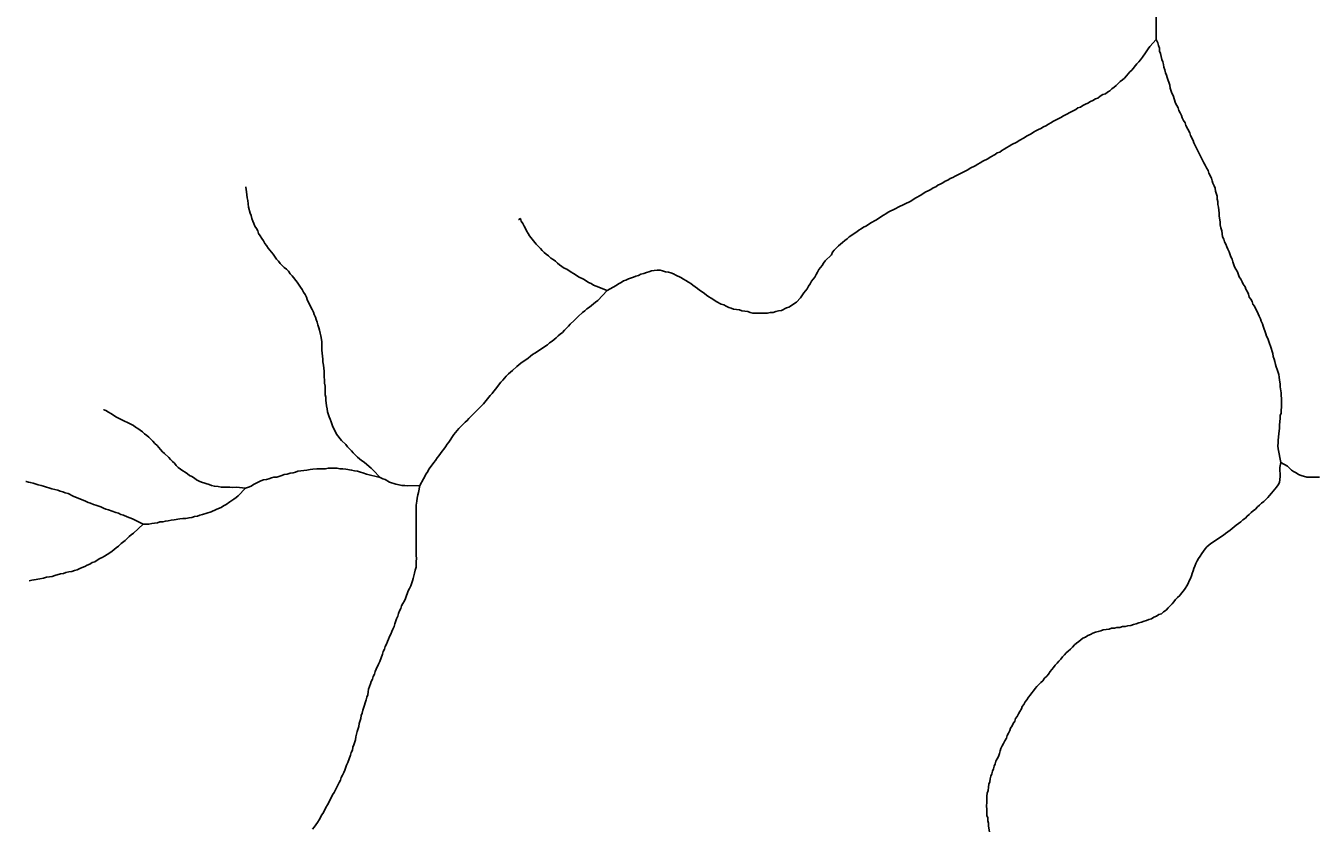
# Model space of a CAD drawing. Extents: x 652.3 to 678, y 7316.9 to 7344.9.
# Drawn here: x 658.325 to 660.791, y 7327.609 to 7329.146 of the extents above; entities that cross this region are included whole.
import ezdxf

# ---------------------------------------------------------------- set-up
doc = ezdxf.new("R2010")
doc.units = 0
doc.header["$LTSCALE"] = 0.032
doc.layers.add('7', color=7, linetype='Continuous', lineweight=25)

msp = doc.modelspace()

# ---------------------------------------------------------------- linework, layer by layer
at = {"layer": '7'}
for points in [[(660.4885, 7329.1197), (660.4885, 7329.1706)], [(659.9761, 7328.7887), (659.9904, 7328.7958), (659.9952, 7328.7982), (660.0191, 7328.8102), (660.0239, 7328.8133), (660.0286, 7328.8165), (660.0382, 7328.8213), (660.043, 7328.8245), (660.0477, 7328.8277), (660.0525, 7328.83), (660.0573, 7328.8324), (660.062, 7328.8356), (660.0668, 7328.8372), (660.0708, 7328.8404), (660.0756, 7328.8428), (660.0803, 7328.8452), (660.0851, 7328.8483), (660.0899, 7328.8499), (660.0947, 7328.8531), (660.0994, 7328.8555), (660.1042, 7328.8579), (660.1281, 7328.8698), (660.1329, 7328.873), (660.1424, 7328.8778), (660.1472, 7328.881), (660.152, 7328.8834), (660.1567, 7328.8865), (660.1663, 7328.8913), (660.1711, 7328.8945), (660.1806, 7328.8993), (660.1846, 7328.9025), (660.1894, 7328.904), (660.1933, 7328.9072), (660.1981, 7328.9096), (660.2029, 7328.9128), (660.2077, 7328.9152), (660.2124, 7328.9184), (660.222, 7328.9231), (660.2268, 7328.9263), (660.2363, 7328.9311), (660.2403, 7328.9343), (660.2498, 7328.9391), (660.2538, 7328.9422), (660.2586, 7328.9446), (660.2634, 7328.947), (660.2681, 7328.9494), (660.2729, 7328.9526), (660.2777, 7328.9542), (660.2825, 7328.9574), (660.2872, 7328.9597), (660.292, 7328.9629), (660.3063, 7328.9701), (660.3111, 7328.9733), (660.3302, 7328.9828), (660.335, 7328.9852), (660.3389, 7328.9884), (660.3437, 7328.99), (660.3485, 7328.9932), (660.3533, 7328.9956), (660.358, 7328.9979), (660.3628, 7329.0011), (660.3676, 7329.0027), (660.3724, 7329.0059), (660.3771, 7329.0075), (660.3819, 7329.0107), (660.3867, 7329.0139), (660.3915, 7329.0154), (660.3954, 7329.0186), (660.4002, 7329.021), (660.4042, 7329.025), (660.4082, 7329.0282), (660.4122, 7329.0314), (660.4201, 7329.0393), (660.4241, 7329.0425), (660.4281, 7329.0457), (660.432, 7329.0497), (660.4384, 7329.0576), (660.4424, 7329.0608), (660.4519, 7329.0727), (660.4559, 7329.0767), (660.4591, 7329.0807), (660.4623, 7329.0855), (660.4686, 7329.0942), (660.4734, 7329.1014), (660.4766, 7329.1062), (660.4885, 7329.1197)], [(660.5371, 7328.9741), (660.5347, 7328.9788), (660.5323, 7328.9836), (660.5307, 7328.9884), (660.5283, 7328.9932), (660.5259, 7328.9979), (660.5212, 7329.0123), (660.5188, 7329.017), (660.5156, 7329.0266), (660.5148, 7329.0322), (660.51, 7329.0465), (660.5084, 7329.0512), (660.5068, 7329.056), (660.5052, 7329.0616), (660.5037, 7329.0664), (660.5029, 7329.0719), (660.5013, 7329.0767), (660.4997, 7329.0815), (660.4981, 7329.0871), (660.4973, 7329.0926), (660.4949, 7329.0974), (660.4949, 7329.103), (660.4933, 7329.1077), (660.4917, 7329.1133), (660.4885, 7329.1197)], [(660.7272, 7328.3097), (660.7225, 7328.3359), (660.7217, 7328.3415), (660.7225, 7328.3471), (660.7225, 7328.3526), (660.7233, 7328.3646), (660.7249, 7328.3757), (660.7249, 7328.3813), (660.7257, 7328.3884), (660.7264, 7328.394), (660.7264, 7328.3996), (660.728, 7328.4044), (660.728, 7328.4099), (660.7288, 7328.4155), (660.7288, 7328.4322), (660.728, 7328.4378), (660.728, 7328.4433), (660.7264, 7328.4545), (660.7264, 7328.4601), (660.7249, 7328.4672), (660.7241, 7328.4728), (660.7233, 7328.4784), (660.7201, 7328.4879), (660.7185, 7328.4927), (660.7169, 7328.4974), (660.7161, 7328.503), (660.7145, 7328.5078), (660.7129, 7328.5126), (660.7121, 7328.5181), (660.7074, 7328.5325), (660.7058, 7328.5372), (660.7026, 7328.5468), (660.7002, 7328.5516), (660.6986, 7328.5563), (660.6938, 7328.5707), (660.6922, 7328.5754), (660.6898, 7328.5802), (660.6883, 7328.585), (660.6859, 7328.5897), (660.6843, 7328.5945), (660.6771, 7328.6088), (660.6739, 7328.6128), (660.6723, 7328.6176), (660.67, 7328.6224), (660.6668, 7328.6264), (660.6652, 7328.6319), (660.6636, 7328.6367), (660.6604, 7328.6415), (660.6588, 7328.6462), (660.6556, 7328.651), (660.6532, 7328.6558), (660.6509, 7328.6606), (660.6477, 7328.6653), (660.6445, 7328.6749), (660.6413, 7328.6797), (660.6389, 7328.6844), (660.6357, 7328.694), (660.6341, 7328.6988), (660.6318, 7328.7035), (660.6286, 7328.7131), (660.6262, 7328.7179), (660.6238, 7328.7226), (660.6222, 7328.7274), (660.6198, 7328.7322), (660.6182, 7328.737), (660.6158, 7328.7417), (660.6151, 7328.7473), (660.6143, 7328.7529), (660.6127, 7328.7592), (660.6111, 7328.7648), (660.6111, 7328.7704), (660.6095, 7328.7815), (660.6095, 7328.7871), (660.6079, 7328.7982), (660.6071, 7328.8038), (660.6071, 7328.8094), (660.6055, 7328.8141), (660.6055, 7328.8197), (660.6023, 7328.8293), (660.6015, 7328.8348), (660.5999, 7328.8396), (660.5975, 7328.8444), (660.596, 7328.8491), (660.5944, 7328.8539), (660.5896, 7328.8635), (660.588, 7328.869), (660.5848, 7328.8738), (660.5824, 7328.8786), (660.58, 7328.8834), (660.5729, 7328.8977), (660.5705, 7328.9025), (660.5633, 7328.9168), (660.5609, 7328.9216), (660.5594, 7328.9263), (660.5546, 7328.9359), (660.553, 7328.9406), (660.5458, 7328.955), (660.5442, 7328.9597), (660.5411, 7328.9645), (660.5387, 7328.9693), (660.5371, 7328.9741)], [(659.0038, 7328.281), (658.9903, 7328.2953), (658.9863, 7328.2985), (658.9783, 7328.3057), (658.9728, 7328.3105), (658.968, 7328.3136), (658.964, 7328.3168), (658.96, 7328.32), (658.9521, 7328.328), (658.9489, 7328.3319), (658.9409, 7328.3399), (658.9377, 7328.3439), (658.9298, 7328.3518), (658.9202, 7328.3638), (658.9155, 7328.3733), (658.9131, 7328.3781), (658.9099, 7328.3876), (658.9075, 7328.3924), (658.9059, 7328.3972), (658.9027, 7328.4067), (658.9019, 7328.4123), (658.9011, 7328.4179), (658.8995, 7328.429), (658.8995, 7328.4346), (658.898, 7328.4394), (658.898, 7328.4561), (658.8972, 7328.4616), (658.8972, 7328.4672), (658.8964, 7328.4736), (658.8964, 7328.4847), (658.8956, 7328.4903), (658.8948, 7328.4959), (658.894, 7328.5022), (658.894, 7328.5078), (658.8932, 7328.5134), (658.8916, 7328.5245), (658.8916, 7328.5412), (658.89, 7328.5524), (658.8884, 7328.5571), (658.8876, 7328.5627), (658.886, 7328.5675), (658.8844, 7328.573), (658.8828, 7328.5786), (658.8812, 7328.5834), (658.8797, 7328.5882), (658.8773, 7328.5929), (658.8757, 7328.5977), (658.8733, 7328.6025), (658.8709, 7328.6073), (658.8637, 7328.6216), (658.8622, 7328.6264), (658.8598, 7328.6311), (658.8566, 7328.6359), (658.8542, 7328.6407), (658.851, 7328.6454), (658.8446, 7328.655), (658.8351, 7328.6669), (658.8311, 7328.6709), (658.8279, 7328.6757), (658.824, 7328.6797), (658.82, 7328.6828), (658.812, 7328.6908), (658.8088, 7328.6948), (658.8049, 7328.6988), (658.7985, 7328.7083), (658.7889, 7328.7202), (658.7858, 7328.725), (658.7826, 7328.729), (658.7802, 7328.7338), (658.777, 7328.7385), (658.7738, 7328.7433), (658.7706, 7328.7481), (658.7691, 7328.7529), (658.7667, 7328.7576), (658.7635, 7328.7624), (658.7619, 7328.7672), (658.7595, 7328.772), (658.7579, 7328.7767), (658.7563, 7328.7823), (658.7547, 7328.7871), (658.7515, 7328.7982), (658.7508, 7328.8046), (658.75, 7328.811), (658.7492, 7328.8165), (658.7484, 7328.8221), (658.7476, 7328.8277), (658.7462, 7328.8371), (658.7462, 7328.8375)], [(659.4382, 7328.6391), (659.4549, 7328.6486), (659.4597, 7328.6518), (659.4645, 7328.6542), (659.4693, 7328.6574), (659.474, 7328.659), (659.4788, 7328.6614), (659.4884, 7328.6645), (659.4931, 7328.6661), (659.4979, 7328.6677), (659.5027, 7328.6701), (659.5082, 7328.6717), (659.513, 7328.6733), (659.5178, 7328.6749), (659.5226, 7328.6765), (659.5281, 7328.6773), (659.5337, 7328.6781), (659.5393, 7328.6781), (659.5441, 7328.6765), (659.5496, 7328.6749), (659.5552, 7328.6741), (659.56, 7328.6725), (659.5647, 7328.6709), (659.5695, 7328.6685), (659.5791, 7328.6637), (659.5838, 7328.6606), (659.5886, 7328.6582), (659.5934, 7328.655), (659.5982, 7328.6526), (659.6021, 7328.6494), (659.6061, 7328.6462), (659.6109, 7328.6431), (659.6149, 7328.6399), (659.6196, 7328.6367), (659.6244, 7328.6335), (659.6284, 7328.6303), (659.6324, 7328.6271), (659.6372, 7328.624), (659.6419, 7328.6208), (659.6467, 7328.6176), (659.6562, 7328.6128), (659.661, 7328.6112), (659.6658, 7328.6088), (659.6706, 7328.6065), (659.6753, 7328.6049), (659.6801, 7328.6033), (659.6857, 7328.6025), (659.6913, 7328.6017), (659.696, 7328.6001), (659.7016, 7328.5993), (659.7072, 7328.5985), (659.7119, 7328.5969), (659.7167, 7328.5953), (659.7446, 7328.5953), (659.7501, 7328.5969), (659.7557, 7328.5969), (659.7605, 7328.5985), (659.7661, 7328.6001), (659.7716, 7328.6009), (659.7812, 7328.6057), (659.7859, 7328.6073), (659.7907, 7328.6104), (659.7955, 7328.6136), (659.8003, 7328.6168), (659.8082, 7328.6248), (659.8146, 7328.6343), (659.821, 7328.6423), (659.8233, 7328.647), (659.8265, 7328.6518), (659.8289, 7328.6566), (659.8353, 7328.6645), (659.8377, 7328.6693), (659.8408, 7328.6741), (659.8432, 7328.6789), (659.8496, 7328.6868), (659.852, 7328.6916), (659.8552, 7328.6956), (659.8671, 7328.7075), (659.8695, 7328.7123), (659.8727, 7328.7163), (659.8806, 7328.7242), (659.8846, 7328.7274), (659.8886, 7328.7306), (659.8926, 7328.7346), (659.8973, 7328.7377), (659.9013, 7328.7417), (659.9061, 7328.7449), (659.9109, 7328.7481), (659.9156, 7328.7513), (659.9196, 7328.7545), (659.9244, 7328.7568), (659.9284, 7328.76), (659.9331, 7328.7624), (659.9379, 7328.7656), (659.9427, 7328.7688), (659.9522, 7328.7736), (659.957, 7328.7767), (659.9618, 7328.7799), (659.9666, 7328.7831), (659.9713, 7328.7855), (659.9761, 7328.7887)], [(659.2684, 7328.775), (659.2687, 7328.7751), (659.2719, 7328.7767), (659.2735, 7328.772), (659.2767, 7328.7672), (659.2791, 7328.7624), (659.2815, 7328.7576), (659.2839, 7328.7529), (659.287, 7328.7481), (659.2894, 7328.7433), (659.3022, 7328.7274), (659.3101, 7328.7194), (659.3133, 7328.7155), (659.3173, 7328.7115), (659.3213, 7328.7083), (659.326, 7328.7051), (659.33, 7328.7011), (659.3348, 7328.698), (659.3388, 7328.6948), (659.3427, 7328.6916), (659.3467, 7328.6884), (659.3515, 7328.6852), (659.3555, 7328.682), (659.361, 7328.6797), (659.369, 7328.6741), (659.3738, 7328.6717), (659.3786, 7328.6685), (659.3833, 7328.6653), (659.3929, 7328.6606), (659.3976, 7328.6574), (659.4024, 7328.6542), (659.4072, 7328.6526), (659.412, 7328.6494), (659.4167, 7328.647), (659.4382, 7328.6391)], [(659.0794, 7328.2659), (659.0865, 7328.2786), (659.0913, 7328.2882), (659.0945, 7328.2922), (659.0969, 7328.2969), (659.1032, 7328.3049), (659.1064, 7328.3097), (659.1096, 7328.3136), (659.1128, 7328.3184), (659.116, 7328.3224), (659.1192, 7328.3272), (659.1223, 7328.3312), (659.1255, 7328.3351), (659.1287, 7328.3399), (659.1319, 7328.3447), (659.1351, 7328.3487), (659.1446, 7328.363), (659.1542, 7328.3749), (659.1661, 7328.3868), (659.1701, 7328.39), (659.1733, 7328.394), (659.1892, 7328.4099), (659.1932, 7328.4139), (659.2011, 7328.4219), (659.2138, 7328.4378), (659.2178, 7328.4418), (659.221, 7328.4465), (659.225, 7328.4505), (659.2282, 7328.4553), (659.2345, 7328.4632), (659.2385, 7328.4672), (659.2417, 7328.4712), (659.2449, 7328.4752), (659.2489, 7328.4791), (659.2528, 7328.4823), (659.2568, 7328.4855), (659.2648, 7328.4935), (659.2687, 7328.4967), (659.2727, 7328.4998), (659.2775, 7328.503), (659.2823, 7328.5062), (659.287, 7328.5094), (659.291, 7328.5134), (659.295, 7328.5165), (659.2998, 7328.5189), (659.3046, 7328.5221), (659.3093, 7328.5253), (659.3141, 7328.5285), (659.3189, 7328.5317), (659.3236, 7328.5348), (659.3276, 7328.5388), (659.3324, 7328.542), (659.3364, 7328.5452), (659.3404, 7328.5484), (659.3443, 7328.5524), (659.3483, 7328.5555), (659.3523, 7328.5587), (659.3563, 7328.5627), (659.3603, 7328.5667), (659.3642, 7328.5707), (659.3674, 7328.5746), (659.3746, 7328.5818), (659.3825, 7328.589), (659.3905, 7328.5969), (659.3953, 7328.6001), (659.3992, 7328.6041), (659.404, 7328.6073), (659.408, 7328.6104), (659.412, 7328.6136), (659.4159, 7328.6168), (659.4199, 7328.62), (659.4382, 7328.6391)], [(658.4743, 7328.4109), (658.4747, 7328.4107), (658.4786, 7328.4091), (658.4834, 7328.4059), (658.4882, 7328.4036), (658.493, 7328.4004), (658.4977, 7328.3972), (658.5025, 7328.3948), (658.5311, 7328.3805), (658.5351, 7328.3773), (658.5399, 7328.3749), (658.5439, 7328.3717), (658.5486, 7328.3685), (658.5526, 7328.3646), (658.5566, 7328.3614), (658.5606, 7328.3582), (658.5685, 7328.3502), (658.5725, 7328.3463), (658.5765, 7328.3423), (658.5829, 7328.3343), (658.5868, 7328.3304), (658.5908, 7328.3272), (658.5988, 7328.3192), (658.602, 7328.3152), (658.6059, 7328.3113), (658.6099, 7328.3081), (658.6131, 7328.3041), (658.6171, 7328.3001), (658.6211, 7328.2969), (658.6258, 7328.2938), (658.6306, 7328.2914), (658.6346, 7328.2882), (658.6386, 7328.285), (658.6433, 7328.2826), (658.6481, 7328.2794), (658.6521, 7328.2762), (658.6569, 7328.2739), (658.6616, 7328.2723), (658.676, 7328.2675), (658.6807, 7328.2659), (658.6863, 7328.2643), (658.6935, 7328.2635), (658.699, 7328.2627), (658.7157, 7328.2627), (658.7213, 7328.2619), (658.7285, 7328.2627), (658.746, 7328.2603)], [(658.746, 7328.2603), (658.7515, 7328.2627), (658.7563, 7328.2643), (658.7611, 7328.2675), (658.7659, 7328.2699), (658.7754, 7328.2747), (658.7802, 7328.2762), (658.7858, 7328.277), (658.7905, 7328.2786), (658.7953, 7328.2802), (658.8001, 7328.2818), (658.8057, 7328.2818), (658.8152, 7328.285), (658.82, 7328.2866), (658.8255, 7328.2874), (658.8311, 7328.289), (658.8367, 7328.2898), (658.8415, 7328.2914), (658.8462, 7328.293), (658.8518, 7328.2938), (658.8574, 7328.2945), (658.8629, 7328.2953), (658.8693, 7328.2961), (658.8749, 7328.2969), (658.882, 7328.2977), (658.8988, 7328.2977), (658.9043, 7328.2985), (658.921, 7328.2985), (658.9266, 7328.2977), (658.9322, 7328.2977), (658.9377, 7328.2969), (658.9489, 7328.2953), (658.9545, 7328.2938), (658.96, 7328.293), (658.9656, 7328.2914), (658.9704, 7328.2898), (658.9775, 7328.2874), (659.0038, 7328.281)], [(660.7272, 7328.3097), (660.7257, 7328.3001), (660.7257, 7328.2945), (660.7264, 7328.2882), (660.7264, 7328.2826), (660.7257, 7328.277), (660.7249, 7328.2715), (660.7225, 7328.2667), (660.7193, 7328.2627), (660.7161, 7328.2587), (660.7129, 7328.2548), (660.7097, 7328.2508), (660.7058, 7328.2468), (660.7026, 7328.2428), (660.6986, 7328.2389), (660.6946, 7328.2349), (660.6906, 7328.2317), (660.6867, 7328.2277), (660.6827, 7328.2245), (660.6787, 7328.2205), (660.6747, 7328.2174), (660.6708, 7328.2142), (660.6668, 7328.2102), (660.6628, 7328.207), (660.6596, 7328.203), (660.6548, 7328.1999), (660.6509, 7328.1959), (660.6461, 7328.1927), (660.6421, 7328.1895), (660.6381, 7328.1863), (660.6341, 7328.1832), (660.6302, 7328.18), (660.6262, 7328.1768), (660.6214, 7328.1736), (660.6174, 7328.1704), (660.6127, 7328.1672), (660.6079, 7328.1641), (660.6031, 7328.1609), (660.5983, 7328.1577), (660.5936, 7328.1545), (660.5896, 7328.1513), (660.5856, 7328.1481), (660.5824, 7328.1442), (660.5792, 7328.1402), (660.5761, 7328.1354), (660.5729, 7328.1306), (660.5697, 7328.1259), (660.5673, 7328.1211), (660.5649, 7328.1163), (660.5625, 7328.1115), (660.5609, 7328.1068), (660.5594, 7328.102), (660.5578, 7328.0972), (660.5562, 7328.0924), (660.5546, 7328.0877), (660.5522, 7328.0829), (660.5498, 7328.0781), (660.5474, 7328.0733), (660.5442, 7328.0686), (660.5411, 7328.0638), (660.5371, 7328.0598), (660.5339, 7328.055), (660.5299, 7328.0511), (660.5259, 7328.0471), (660.5228, 7328.0431), (660.5196, 7328.0391), (660.5156, 7328.0352), (660.5116, 7328.0312), (660.5076, 7328.0272), (660.5029, 7328.024), (660.4989, 7328.02), (660.4941, 7328.0184), (660.4893, 7328.0153), (660.4846, 7328.0137), (660.4798, 7328.0105), (660.475, 7328.0089), (660.4702, 7328.0073), (660.4655, 7328.0057), (660.4607, 7328.0041), (660.4559, 7328.0025), (660.4503, 7328.0009), (660.4456, 7327.9993), (660.44, 7327.9978), (660.4344, 7327.997), (660.4297, 7327.9954), (660.4241, 7327.9954), (660.4193, 7327.9938), (660.4137, 7327.9938), (660.409, 7327.9922), (660.4034, 7327.9922), (660.3986, 7327.9906), (660.3931, 7327.9898), (660.3875, 7327.989), (660.3827, 7327.9874), (660.3779, 7327.9858), (660.3724, 7327.985), (660.3676, 7327.9826), (660.3628, 7327.9803), (660.358, 7327.9787), (660.3533, 7327.9755), (660.3485, 7327.9731)], [(660.7272, 7328.3097), (660.74, 7328.3025), (660.744, 7328.2985), (660.7479, 7328.2953), (660.7519, 7328.2922), (660.7567, 7328.2898), (660.7615, 7328.2866), (660.7662, 7328.285), (660.7774, 7328.2818), (660.8012, 7328.2818)], [(658.3252, 7328.2736), (658.326, 7328.2734), (658.3306, 7328.2723), (658.3338, 7328.2715), (658.3394, 7328.2699), (658.3489, 7328.2667), (658.3545, 7328.2659), (658.3593, 7328.2643), (658.3648, 7328.2627), (658.3696, 7328.2611), (658.3752, 7328.2595), (658.3863, 7328.2564), (658.3911, 7328.2548), (658.3959, 7328.2532), (658.4007, 7328.2516), (658.4062, 7328.25), (658.4158, 7328.2452), (658.4205, 7328.2436), (658.4253, 7328.2412), (658.4301, 7328.2396), (658.4349, 7328.2373), (658.4396, 7328.2357), (658.4444, 7328.2333), (658.4492, 7328.2317), (658.4548, 7328.2293), (658.4595, 7328.2277), (658.4691, 7328.2245), (658.4739, 7328.2221), (658.4786, 7328.2205), (658.4834, 7328.219), (658.4977, 7328.2142), (658.5025, 7328.2126), (658.5073, 7328.2102), (658.512, 7328.2086), (658.5192, 7328.2054), (658.5296, 7328.2015), (658.5502, 7328.1919)], [(659.0794, 7328.2659), (659.077, 7328.2524), (659.0754, 7328.2476), (659.0746, 7328.2412), (659.0738, 7328.2357), (659.0722, 7328.2277), (659.0722, 7328.1314), (659.073, 7328.1259), (659.0722, 7328.1203), (659.0722, 7328.1092), (659.0706, 7328.1036), (659.069, 7328.098), (659.0682, 7328.0924), (659.0666, 7328.0877), (659.0651, 7328.0829), (659.0619, 7328.0733), (659.0595, 7328.0686), (659.0571, 7328.0638), (659.0523, 7328.0495), (659.0499, 7328.0447), (659.0468, 7328.0399), (659.0444, 7328.0352), (659.0428, 7328.0304), (659.0404, 7328.0256), (659.0388, 7328.0208), (659.0372, 7328.0153), (659.0348, 7328.0105), (659.0316, 7328.0009), (659.03, 7327.9954), (659.0277, 7327.9906), (659.0261, 7327.9858), (659.0237, 7327.981), (659.0213, 7327.9763), (659.0197, 7327.9715), (659.0173, 7327.9667), (659.0157, 7327.962), (659.0133, 7327.9572), (659.0117, 7327.9524), (659.0094, 7327.9476), (659.0078, 7327.9429), (659.003, 7327.9285), (659.0006, 7327.9238), (658.9958, 7327.9142), (658.9942, 7327.9094)], [(659.0038, 7328.281), (659.0086, 7328.2786), (659.0133, 7328.277), (659.0213, 7328.2723), (659.0332, 7328.2683), (659.0396, 7328.2667), (659.0452, 7328.2659), (659.0507, 7328.2659), (659.0563, 7328.2651), (659.0794, 7328.2659)], [(658.5502, 7328.1919), (658.5606, 7328.1919), (658.5662, 7328.1927), (658.5717, 7328.1935), (658.5773, 7328.1943), (658.5821, 7328.1959), (658.5876, 7328.1959), (658.5924, 7328.1975), (658.598, 7328.1983), (658.6036, 7328.1991), (658.6091, 7328.1999), (658.6203, 7328.2015), (658.6258, 7328.2022), (658.6314, 7328.2022), (658.6378, 7328.2038), (658.6433, 7328.2046), (658.6481, 7328.2062), (658.6537, 7328.207), (658.6585, 7328.2086), (658.6632, 7328.2102), (658.6799, 7328.215), (658.6895, 7328.2198), (658.6943, 7328.2213), (658.699, 7328.2237), (658.7038, 7328.2269), (658.7086, 7328.2293), (658.7157, 7328.2341), (658.7237, 7328.2396), (658.7277, 7328.2428), (658.7317, 7328.246), (658.746, 7328.2603)], [(658.3315, 7328.0834), (658.337, 7328.0845), (658.341, 7328.0853), (658.3521, 7328.0869), (658.3593, 7328.0885), (658.3648, 7328.0901), (658.3704, 7328.0909), (658.376, 7328.0916), (658.3808, 7328.0932), (658.3919, 7328.0964), (658.3975, 7328.0972), (658.4022, 7328.0988), (658.4078, 7328.1004), (658.4134, 7328.1012), (658.4182, 7328.1028), (658.4237, 7328.1044), (658.4285, 7328.1068), (658.4333, 7328.1084), (658.438, 7328.1107), (658.4428, 7328.1131), (658.4476, 7328.1147), (658.4524, 7328.1179), (658.4571, 7328.1195), (658.4619, 7328.1227), (658.4667, 7328.1259), (658.4715, 7328.1275), (658.4762, 7328.1306), (658.481, 7328.1338), (658.4858, 7328.137), (658.4906, 7328.1402), (658.4945, 7328.1434), (658.4985, 7328.1466), (658.5025, 7328.1497), (658.5081, 7328.1545), (658.5152, 7328.1601), (658.5232, 7328.168), (658.5272, 7328.1712), (658.5311, 7328.1744), (658.5502, 7328.1919)], [(660.3485, 7327.9731), (660.3445, 7327.9699), (660.3405, 7327.9667), (660.3366, 7327.9635), (660.3326, 7327.9604), (660.3286, 7327.9564), (660.3246, 7327.9524), (660.3206, 7327.9484), (660.3167, 7327.9452), (660.3135, 7327.9413), (660.3095, 7327.9373), (660.3063, 7327.9333), (660.3023, 7327.9293), (660.2992, 7327.9253), (660.2952, 7327.9214), (660.292, 7327.9174), (660.2888, 7327.9134), (660.2856, 7327.9094), (660.2825, 7327.9047), (660.2793, 7327.9007), (660.2753, 7327.8967), (660.2721, 7327.8919), (660.2681, 7327.8887), (660.2642, 7327.8848), (660.2602, 7327.8808), (660.257, 7327.8768), (660.2538, 7327.8728), (660.2506, 7327.8689), (660.2474, 7327.8641), (660.2443, 7327.8601), (660.2411, 7327.8553), (660.2379, 7327.8514), (660.2355, 7327.8466), (660.2323, 7327.8426), (660.2307, 7327.8378), (660.2276, 7327.833), (660.2252, 7327.8283), (660.2228, 7327.8235), (660.2196, 7327.8195), (660.218, 7327.8147), (660.2148, 7327.81), (660.2132, 7327.8052), (660.21, 7327.8012), (660.2085, 7327.7964), (660.2061, 7327.7917), (660.2037, 7327.7869), (660.2021, 7327.7821), (660.1989, 7327.7766), (660.1965, 7327.7718), (660.1941, 7327.767), (660.1917, 7327.7622), (660.1902, 7327.7575), (660.1886, 7327.7527), (660.187, 7327.7471), (660.1846, 7327.7423), (660.1822, 7327.7376), (660.1806, 7327.7328), (660.179, 7327.728), (660.1774, 7327.7232), (660.1758, 7327.7185), (660.1742, 7327.7137), (660.1726, 7327.7089), (660.1711, 7327.7041), (660.1703, 7327.6986), (660.1687, 7327.6938), (660.1679, 7327.6882), (660.1671, 7327.6819), (660.1655, 7327.6763), (660.1647, 7327.6707), (660.1647, 7327.6652), (660.1647, 7327.6596), (660.1639, 7327.6516), (660.1647, 7327.6461), (660.1647, 7327.6405), (660.1647, 7327.6341), (660.1663, 7327.6294), (660.1663, 7327.6238), (660.1679, 7327.619), (660.1679, 7327.6134), (660.1695, 7327.6023)], [(658.9942, 7327.9094), (658.9926, 7327.9047), (658.9903, 7327.8999), (658.9887, 7327.8951), (658.9863, 7327.8903), (658.9847, 7327.8856), (658.9815, 7327.876), (658.9807, 7327.8704), (658.9799, 7327.8649), (658.9783, 7327.8601), (658.9767, 7327.8553), (658.9751, 7327.8498), (658.9735, 7327.845), (658.9704, 7327.8354), (658.9688, 7327.8299), (658.9672, 7327.8251), (658.9664, 7327.8195), (658.9632, 7327.81), (658.9624, 7327.8044), (658.9592, 7327.7949), (658.9584, 7327.7893), (658.9568, 7327.7845), (658.956, 7327.7789), (658.9529, 7327.7694), (658.9513, 7327.7646), (658.9505, 7327.7591), (658.9481, 7327.7543), (658.9465, 7327.7495), (658.9417, 7327.7352), (658.9393, 7327.7304), (658.9361, 7327.7209), (658.9338, 7327.7161), (658.9314, 7327.7113), (658.929, 7327.7065), (658.9274, 7327.7018), (658.925, 7327.697), (658.9226, 7327.6922), (658.9155, 7327.6779), (658.9123, 7327.6731), (658.9051, 7327.6588), (658.9027, 7327.654), (658.8995, 7327.6492), (658.8948, 7327.6397), (658.8916, 7327.6349), (658.8868, 7327.6254), (658.8836, 7327.6206), (658.8805, 7327.6158), (658.8773, 7327.6118), (658.8741, 7327.6079)]]:
    msp.add_lwpolyline(points, dxfattribs=at)

doc.saveas('drawing.dxf')
